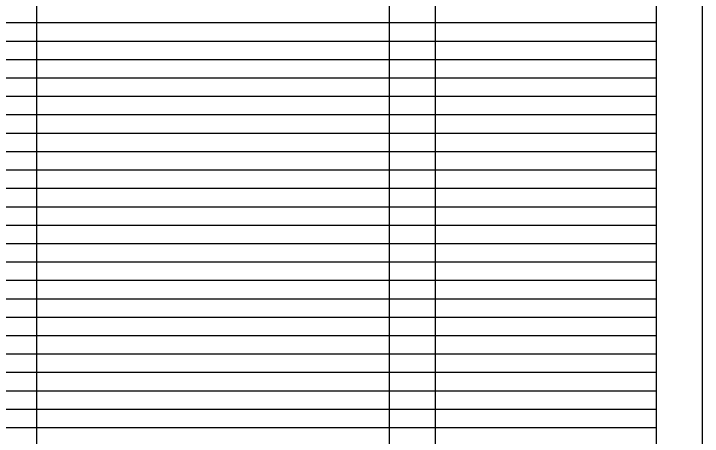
# Model space of a CAD drawing. Extents: x 8134 to 11793, y 3225 to 13425.
# Drawn here: x 11333.5 to 11782.5, y 6895.5 to 7171 of the extents above; entities that cross this region are included whole.
import ezdxf

# ---------------------------------------------------------------- set-up
doc = ezdxf.new("R2010")
doc.units = 0
doc.layers.add('RD_SHT_Bndy', color=7, linetype='Continuous')
doc.layers.add('RD_SHT_IplotShp', color=7, linetype='Continuous')

msp = doc.modelspace()

# ---------------------------------------------------------------- linework, layer by layer
at = {"layer": 'RD_SHT_Bndy'}
for p, q in [((11348.45, 6650), (11348.45, 7661)), ((11578.45, 6650), (11578.45, 7661)), ((11608.45, 6650), (11608.45, 7661)), ((11752.45, 7165), (10077.45, 7165)), ((11752.45, 7153), (10077.45, 7153)), ((11752.45, 7141), (10077.45, 7141)), ((11752.45, 7129), (10077.45, 7129)), ((11752.45, 7117), (10077.45, 7117)), ((11752.45, 7105), (10077.45, 7105)), ((11752.45, 7093), (10077.45, 7093)), ((11752.45, 7081), (10077.45, 7081)), ((11752.45, 7069), (10077.45, 7069)), ((11752.45, 7057), (10077.45, 7057)), ((11752.45, 7045), (10077.45, 7045)), ((11752.45, 7033), (10077.45, 7033)), ((11752.45, 7021), (10077.45, 7021)), ((11752.45, 7009), (10077.45, 7009)), ((11752.45, 6997), (10077.45, 6997)), ((11752.45, 6985), (10077.45, 6985)), ((11752.45, 6973), (10077.45, 6973)), ((11752.45, 6961), (10077.45, 6961)), ((11752.45, 6949), (10077.45, 6949)), ((11752.45, 6937), (10077.45, 6937)), ((11752.45, 6925), (10077.45, 6925)), ((11752.45, 6913), (10077.45, 6913)), ((11752.45, 6901), (10077.45, 6901))]:
    msp.add_line(p, q, dxfattribs=at)
msp.add_lwpolyline([(10077.45, 7700), (11752.45, 7700), (11752.45, 6650), (10077.45, 6650)], close=True, dxfattribs=at)
at = {"layer": 'RD_SHT_IplotShp'}
msp.add_lwpolyline([(9986.5, 7725), (11782.45, 7725), (11782.45, 6625), (9986.5, 6625)], close=True, dxfattribs=at)

doc.saveas('drawing.dxf')
